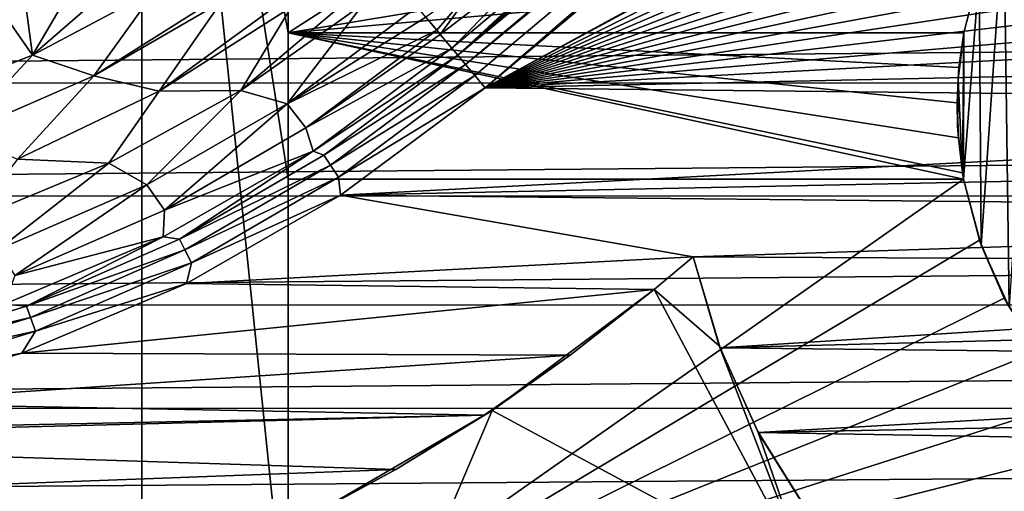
# Model space of a CAD drawing. Header units: metres. Extents: x -205 to 205, y -104 to 104.
# Tile 586 of 656: x -39 to -29, y -60 to -55. Entities that reach past the tile are written whole.
import ezdxf

# ---------------------------------------------------------------- set-up
doc = ezdxf.new("R2010")
doc.units = ezdxf.units.M
doc.layers.add('solid_01_2-CONSUMER_EHM_BOX_SW0001', color=7, linetype='CONTINUOUS')

msp = doc.modelspace()

# ---------------------------------------------------------------- linework, layer by layer
at = {"layer": 'solid_01_2-CONSUMER_EHM_BOX_SW0001'}
for points in [[(-200.010849, -74.958488), (-200.010773, 75.041512), (-0.010778, 75.04142)], [(-0.010849, -74.95858), (-200.010849, -74.958488), (-0.010778, 75.04142)], [(-37.604473, -61.569439, 69), (-37.603432, -47.069439, 63.099998), (-36.104473, -61.569546, 69)], [(-37.603432, -47.069439, 69.5), (-37.603432, -47.069439, 63.099998), (-37.604473, -61.569439, 69)], [(-37.603432, -47.069439, 69.5), (-37.604473, -61.569439, 69), (-37.603539, -48.569439, 69.5)], [(-36.104015, -55.219547, 66.416206), (-37.603432, -47.069439, 63.099998), (-36.103432, -47.069546, 63.099998)], [(-36.104126, -56.719547, 67.02655), (-36.104473, -61.569546, 69), (-37.603432, -47.069439, 63.099998)], [(-36.104126, -56.719547, 67.02655), (-37.603432, -47.069439, 63.099998), (-36.104015, -55.219547, 66.416206)], [(-36.103432, -47.069546, 69.5), (-36.104015, -55.219547, 66.416206), (-36.103432, -47.069546, 63.099998)], [(-36.103432, -47.069546, 69.5), (-36.103539, -48.569546, 69.5), (-36.104015, -55.219547, 66.416206)], [(-34.368027, -55.450424, 1.911131), (-24.574684, -47.39373, 1.771438), (-24.654047, -47.299149, 1.911433)], [(-32.067661, -53.499565, 1.933451), (-34.368027, -55.450424, 1.911131), (-24.654047, -47.299149, 1.911433)], [(-34.368027, -55.450424, 1.911131), (-34.288628, -55.545044, 1.771182), (-24.574684, -47.39373, 1.771438)], [(-34.288628, -55.545044, 1.771182), (-24.479979, -47.506596, 1.656828), (-24.574684, -47.39373, 1.771438)], [(-34.288628, -55.545044, 1.771182), (-34.193897, -55.657944, 1.656628), (-24.479979, -47.506596, 1.656828)], [(-34.193897, -55.657944, 1.656628), (-34.087463, -55.784786, 1.571667), (-24.479979, -47.506596, 1.656828)], [(-34.087463, -55.784786, 1.571667), (-24.373343, -47.633678, 1.571667), (-24.479979, -47.506596, 1.656828)], [(-21.511244, -48.928989, 1.571667), (-24.373343, -47.633678, 1.571667), (-34.087463, -55.784786, 1.571667)], [(-38.915398, -48.490837, 72), (-37.603539, -48.569439, 72), (-54.604473, -61.568218, 72)], [(-37.603539, -48.569439, 72), (-37.604473, -61.569439, 72), (-54.604473, -61.568218, 72)], [(-37.604473, -61.569439, 69), (-37.604473, -61.569439, 72), (-37.603539, -48.569439, 72)], [(-37.603539, -48.569439, 69.5), (-37.604473, -61.569439, 69), (-37.603539, -48.569439, 72)], [(-36.104015, -55.219547, 72), (-36.103539, -48.569546, 72), (-25.75354, -48.57029, 72)], [(-36.104015, -55.219547, 66.416206), (-36.103539, -48.569546, 72), (-36.104015, -55.219547, 72)], [(-36.103539, -48.569546, 69.5), (-36.103539, -48.569546, 72), (-36.104015, -55.219547, 66.416206)], [(-36.104015, -55.219547, 72), (-25.75354, -48.57029, 72), (-28.771015, -54.002445, 72)], [(-21.511244, -48.928989, 1.571667), (-34.087463, -55.784786, 1.571667), (-22.253178, -49.394897, 1.571667)], [(-22.253178, -49.394897, 1.571667), (-34.087463, -55.784786, 1.571667), (-21.778702, -49.615971, 1.571667)], [(-21.778702, -49.615971, 1.571667), (-34.087463, -55.784786, 1.571667), (-21.323881, -49.86927, 1.571667)], [(-21.323881, -49.86927, 1.571667), (-34.087463, -55.784786, 1.571667), (-20.887512, -50.155415, 1.571667)], [(-20.887512, -50.155415, 1.571667), (-34.087463, -55.784786, 1.571667), (-20.473202, -50.472557, 1.571667)], [(-20.473202, -50.472557, 1.571667), (-34.087463, -55.784786, 1.571667), (-20.083591, -50.819954, 1.571667)], [(-20.083591, -50.819954, 1.571667), (-34.087463, -55.784786, 1.571667), (-19.720366, -51.194939, 1.571667)], [(-19.720366, -51.194939, 1.571667), (-34.087463, -55.784786, 1.571667), (-19.385489, -51.595287, 1.571667)], [(-19.385489, -51.595287, 1.571667), (-34.087463, -55.784786, 1.571667), (-19.08077, -52.018929, 1.571667)], [(-19.08077, -52.018929, 1.571667), (-34.087463, -55.784786, 1.571667), (-18.808382, -52.463951, 1.571667)], [(-18.808382, -52.463951, 1.571667), (-34.087463, -55.784786, 1.571667), (-18.569195, -52.927647, 1.571667)], [(-18.569195, -52.927647, 1.571667), (-34.087463, -55.784786, 1.571667), (-18.36438, -53.407532, 1.571667)], [(-18.36438, -53.407532, 1.571667), (-34.087463, -55.784786, 1.571667), (-18.195204, -53.900997, 1.571667)], [(-32.067661, -53.499565, 1.933451), (-32.393902, -53.762009, 1.94626), (-34.368027, -55.450424, 1.911131)], [(-28.722317, -58.028759, 67), (-28.777124, -54.014179, 67), (-28.435629, -53.462975, 67)], [(-32.393902, -53.762009, 1.94626), (-32.693405, -53.972248, 1.996769), (-34.368027, -55.450424, 1.911131)], [(-18.195204, -53.900997, 1.571667), (-34.087463, -55.784786, 1.571667), (-18.063431, -54.405499, 1.571667)], [(-36.104015, -55.219547, 72), (-28.771015, -54.002445, 72), (-29.025429, -54.595139, 72)], [(-32.693405, -53.972248, 1.996769), (-32.932522, -54.121513, 2.071429), (-34.368027, -55.450424, 1.911131)], [(-29.008595, -57.393822, 67), (-29.028988, -54.605591, 67), (-28.777124, -54.014179, 67)], [(-28.722317, -58.028759, 67), (-29.008595, -57.393822, 67), (-28.777124, -54.014179, 67)], [(-32.932522, -54.121513, 2.071429), (-34.429272, -55.377434, 2.071429), (-34.368027, -55.450424, 1.911131)], [(-33.45821, -54.39856, 2.303808), (-34.429272, -55.377434, 2.071429), (-32.932522, -54.121513, 2.071429)], [(-39.5825, -54.211651, 3.5), (-40.054409, -55.971306, 3.5), (-38.722691, -55.447464, 3.5)], [(-39.5825, -54.211651, 3.5), (-38.722691, -55.447464, 3.5), (-38.874252, -54.326004, 3.5)], [(-38.874252, -54.326004, 3.5), (-38.722691, -55.447464, 3.5), (-38.189663, -54.540539, 3.5)], [(-33.45821, -54.39856, 2.303808), (-34.547504, -55.23653, 2.394661), (-34.429272, -55.377434, 2.071429)], [(-34.13232, -54.663963, 2.62118), (-34.547504, -55.23653, 2.394661), (-33.45821, -54.39856, 2.303808)], [(-18.063431, -54.405499, 1.571667), (-34.087463, -55.784786, 1.571667), (-17.96874, -54.918358, 1.571667)], [(-37.827526, -54.67004, 3.5), (-38.189663, -54.540539, 3.5), (-38.722691, -55.447464, 3.5)], [(-63.60397, -54.56757, 75), (-63.528271, -55.733059, 75), (63.596031, -54.576706, 75)], [(-63.528271, -55.733059, 75), (63.520164, -55.74218, 75), (63.596031, -54.576706, 75)], [(-36.104015, -55.219547, 72), (-29.025429, -54.595139, 72), (-29.187317, -55.220043, 72)], [(-29.187424, -56.720043, 67), (-29.187153, -55.219513, 67), (-29.028988, -54.605591, 67)], [(-29.008595, -57.393822, 67), (-29.187424, -56.720043, 67), (-29.028988, -54.605591, 67)], [(-29.025429, -54.595139, 72), (-29.187153, -55.219513, 67), (-29.187317, -55.220043, 72)], [(-29.025429, -54.595139, 72), (-29.028988, -54.605591, 67), (-29.187153, -55.219513, 67)], [(-37.827526, -54.67004, 3.5), (-38.722691, -55.447464, 3.5), (-37.45789, -54.776062, 3.5)], [(-34.13232, -54.663963, 2.62118), (-34.695251, -55.060448, 2.68703), (-34.583549, -55.193573, 2.474663)], [(-34.13232, -54.663963, 2.62118), (-34.583549, -55.193573, 2.474663), (-34.547504, -55.23653, 2.394661)], [(-37.45789, -54.776062, 3.5), (-38.722691, -55.447464, 3.5), (-38.096054, -55.661644, 3.45631)], [(-36.875183, -54.892807, 3.466299), (-37.45789, -54.776062, 3.5), (-38.096054, -55.661644, 3.45631)], [(-36.875183, -54.892807, 3.466299), (-38.096054, -55.661644, 3.45631), (-36.791298, -54.904724, 3.456349)], [(-36.791298, -54.904724, 3.456349), (-38.096054, -55.661644, 3.45631), (-37.42688, -55.817596, 3.325905)], [(-36.239586, -54.953342, 3.362932), (-36.791298, -54.904724, 3.456349), (-37.42688, -55.817596, 3.325905)], [(-35.332844, -54.922543, 3.11359), (-36.590611, -55.810356, 3.113388), (-36.114933, -55.946651, 2.826262)], [(-35.565212, -54.943558, 3.188303), (-36.590611, -55.810356, 3.113388), (-35.332844, -54.922543, 3.11359)], [(-35.565212, -54.943558, 3.188303), (-36.074135, -54.957966, 3.326006), (-36.590611, -55.810356, 3.113388)], [(-35.332844, -54.922543, 3.11359), (-36.114933, -55.946651, 2.826262), (-34.783768, -54.95496, 2.826262)], [(-17.96874, -54.918358, 1.571667), (-34.087463, -55.784786, 1.571667), (-17.911428, -55.435608, 1.571667)], [(-36.239586, -54.953342, 3.362932), (-37.42688, -55.817596, 3.325905), (-36.074135, -54.957966, 3.326006)], [(-36.074135, -54.957966, 3.326006), (-37.42688, -55.817596, 3.325905), (-36.590611, -55.810356, 3.113388)], [(-34.695251, -55.060448, 2.68703), (-34.783768, -54.95496, 2.826262), (-36.114933, -55.946651, 2.826262)], [(-34.583549, -55.193573, 2.474663), (-34.695251, -55.060448, 2.68703), (-36.114933, -55.946651, 2.826262)], [(-35.924198, -56.193981, 2.474663), (-34.583549, -55.193573, 2.474663), (-36.114933, -55.946651, 2.826262)], [(-36.104126, -56.719547, 67.02655), (-36.104015, -55.219547, 66.416206), (-29.187424, -56.720043, 67)], [(-36.104015, -55.219547, 66.416206), (-29.187317, -55.220043, 72), (-29.187153, -55.219513, 67)], [(-36.104015, -55.219547, 66.416206), (-29.187153, -55.219513, 67), (-29.187317, -55.220043, 66.416206)], [(-36.104015, -55.219547, 66.416206), (-29.24148, -56.297222, 66.854507), (-29.198595, -56.654789, 67)], [(-36.104015, -55.219547, 66.416206), (-29.198595, -56.654789, 67), (-29.187424, -56.720043, 67)], [(-36.104015, -55.219547, 66.416206), (-36.104015, -55.219547, 72), (-29.187317, -55.220043, 72)], [(-36.104015, -55.219547, 66.416206), (-29.253935, -55.936852, 66.707878), (-29.24148, -56.297222, 66.854507)], [(-36.104015, -55.219547, 66.416206), (-29.235806, -55.576767, 66.561356), (-29.253935, -55.936852, 66.707878)], [(-36.104015, -55.219547, 66.416206), (-29.187317, -55.220043, 66.416206), (-29.235806, -55.576767, 66.561356)], [(-34.547504, -55.23653, 2.394661), (-34.583549, -55.193573, 2.474663), (-35.924198, -56.193981, 2.474663)], [(-34.547504, -55.23653, 2.394661), (-35.924198, -56.193981, 2.474663), (-34.429272, -55.377434, 2.071429)], [(-29.198595, -56.654789, 67), (-29.245129, -55.694748, 67), (-29.187153, -55.219513, 67)], [(-29.187317, -55.220043, 66.416206), (-29.187153, -55.219513, 67), (-29.245129, -55.694748, 67)], [(-29.187317, -55.220043, 66.416206), (-29.245129, -55.694748, 67), (-29.235806, -55.576767, 66.561356)], [(-29.187424, -56.720043, 67), (-29.198595, -56.654789, 67), (-29.187153, -55.219513, 67)], [(-38.722691, -55.447464, 3.5), (-40.054409, -55.971306, 3.5), (-39.481354, -56.264275, 3.45631)], [(-38.722691, -55.447464, 3.5), (-39.481354, -56.264275, 3.45631), (-38.096054, -55.661644, 3.45631)], [(-35.924198, -56.193981, 2.474663), (-35.848713, -56.431602, 2.071429), (-34.429272, -55.377434, 2.071429)], [(-35.848713, -56.431602, 2.071429), (-34.368027, -55.450424, 1.911131), (-34.429272, -55.377434, 2.071429)], [(-35.848713, -56.431602, 2.071429), (-35.739326, -56.473705, 1.911131), (-34.368027, -55.450424, 1.911131)], [(-35.739326, -56.473705, 1.911131), (-34.288628, -55.545044, 1.771182), (-34.368027, -55.450424, 1.911131)], [(-17.911428, -55.435608, 1.571667), (-34.087463, -55.784786, 1.571667), (-17.891396, -55.958572, 1.571667)], [(-35.739326, -56.473705, 1.911131), (-35.671219, -56.576752, 1.771182), (-34.288628, -55.545044, 1.771182)], [(-35.671219, -56.576752, 1.771182), (-34.193897, -55.657944, 1.656628), (-34.288628, -55.545044, 1.771182)], [(-29.235806, -55.576767, 66.561356), (-29.245129, -55.694748, 67), (-29.253935, -55.936852, 66.707878)], [(-63.528271, -55.733059, 75), (-63.299843, -56.888084, 75), (63.520164, -55.74218, 75)], [(-63.299843, -56.888084, 75), (63.291569, -56.897175, 75), (63.520164, -55.74218, 75)], [(-38.096054, -55.661644, 3.45631), (-39.481354, -56.264275, 3.45631), (-38.874352, -56.512512, 3.325905)], [(-38.096054, -55.661644, 3.45631), (-38.874352, -56.512512, 3.325905), (-37.42688, -55.817596, 3.325905)], [(-35.671219, -56.576752, 1.771182), (-35.589958, -56.699703, 1.656628), (-34.193897, -55.657944, 1.656628)], [(-35.589958, -56.699703, 1.656628), (-34.087463, -55.784786, 1.571667), (-34.193897, -55.657944, 1.656628)], [(-29.253935, -55.936852, 66.707878), (-29.245129, -55.694748, 67), (-29.249084, -56.176064, 67)], [(-29.198595, -56.654789, 67), (-29.249084, -56.176064, 67), (-29.245129, -55.694748, 67)], [(-37.42688, -55.817596, 3.325905), (-38.874352, -56.512512, 3.325905), (-37.940372, -56.555157, 3.113388)], [(-36.590611, -55.810356, 3.113388), (-37.940372, -56.555157, 3.113388), (-37.551685, -56.778034, 2.826262)], [(-37.42688, -55.817596, 3.325905), (-37.940372, -56.555157, 3.113388), (-36.590611, -55.810356, 3.113388)], [(-36.590611, -55.810356, 3.113388), (-37.551685, -56.778034, 2.826262), (-36.114933, -55.946651, 2.826262)], [(-35.567444, -56.881935, 1.571667), (-34.087463, -55.784786, 1.571667), (-35.589958, -56.699703, 1.656628)], [(-17.891396, -55.958572, 1.571667), (-34.087463, -55.784786, 1.571667), (-35.567444, -56.881935, 1.571667)], [(-37.370049, -57.035225, 2.474663), (-36.114933, -55.946651, 2.826262), (-37.551685, -56.778034, 2.826262)], [(-37.370049, -57.035225, 2.474663), (-35.924198, -56.193981, 2.474663), (-36.114933, -55.946651, 2.826262)], [(-29.253935, -55.936852, 66.707878), (-29.249084, -56.176064, 67), (-29.24148, -56.297222, 66.854507)], [(-17.891396, -55.958572, 1.571667), (-35.567444, -56.881935, 1.571667), (-17.919678, -56.518677, 1.571667)], [(-37.370049, -57.035225, 2.474663), (-35.848713, -56.431602, 2.071429), (-35.924198, -56.193981, 2.474663)], [(-29.24148, -56.297222, 66.854507), (-29.249084, -56.176064, 67), (-29.198595, -56.654789, 67)], [(-35.848713, -56.431602, 2.071429), (-37.382984, -57.310291, 2.071429), (-37.218227, -57.334179, 1.911131)], [(-37.370049, -57.035225, 2.474663), (-37.382984, -57.310291, 2.071429), (-35.848713, -56.431602, 2.071429)], [(-35.848713, -56.431602, 2.071429), (-37.218227, -57.334179, 1.911131), (-35.739326, -56.473705, 1.911131)], [(-38.874352, -56.512512, 3.325905), (-39.363914, -57.146847, 3.113388), (-37.940372, -56.555157, 3.113388)], [(-37.940372, -56.555157, 3.113388), (-39.363914, -57.146847, 3.113388), (-39.074806, -57.437996, 2.826262)], [(-37.940372, -56.555157, 3.113388), (-39.074806, -57.437996, 2.826262), (-37.551685, -56.778034, 2.826262)], [(-35.739326, -56.473705, 1.911131), (-37.218227, -57.334179, 1.911131), (-35.671219, -56.576752, 1.771182)], [(-17.919678, -56.518677, 1.571667), (-35.567444, -56.881935, 1.571667), (-17.983889, -57.061737, 1.571667)], [(-37.218227, -57.334179, 1.911131), (-37.1623, -57.444313, 1.771182), (-35.671219, -56.576752, 1.771182)], [(-35.671219, -56.576752, 1.771182), (-37.1623, -57.444313, 1.771182), (-35.589958, -56.699703, 1.656628)], [(-37.1623, -57.444313, 1.771182), (-37.095566, -57.575718, 1.656628), (-35.589958, -56.699703, 1.656628)], [(-35.567444, -56.881935, 1.571667), (-35.589958, -56.699703, 1.656628), (-37.095566, -57.575718, 1.656628)], [(-36.104473, -61.569546, 72), (-36.104126, -56.719547, 72), (-29.187424, -56.720043, 72)], [(-36.104473, -61.569546, 69), (-36.104126, -56.719547, 72), (-36.104473, -61.569546, 72)], [(-36.104126, -56.719547, 67.02655), (-36.104126, -56.719547, 72), (-36.104473, -61.569546, 69)], [(-36.104473, -61.569546, 72), (-29.187424, -56.720043, 72), (-29.025625, -57.344967, 72)], [(-36.104126, -56.719547, 72), (-29.187424, -56.720043, 67), (-29.187424, -56.720043, 72)], [(-36.104126, -56.719547, 67.02655), (-29.187424, -56.720043, 67), (-36.104126, -56.719547, 72)], [(-29.187424, -56.720043, 72), (-29.187424, -56.720043, 67), (-29.008595, -57.393822, 67)], [(-29.187424, -56.720043, 72), (-29.008595, -57.393822, 67), (-29.025625, -57.344967, 72)], [(-38.902283, -57.706356, 2.474663), (-37.551685, -56.778034, 2.826262), (-39.074806, -57.437996, 2.826262)], [(-38.902283, -57.706356, 2.474663), (-37.370049, -57.035225, 2.474663), (-37.551685, -56.778034, 2.826262)], [(-63.299843, -56.888084, 75), (-62.921368, -58.006367, 75), (63.291569, -56.897175, 75)], [(-62.921368, -58.006367, 75), (62.912937, -58.0154, 75), (63.291569, -56.897175, 75)], [(-37.145592, -57.786091, 1.571667), (-35.567444, -56.881935, 1.571667), (-37.095566, -57.575718, 1.656628)], [(-31.958029, -57.515186, 1.571667), (-35.567444, -56.881935, 1.571667), (-37.145592, -57.786091, 1.571667)], [(-17.983889, -57.061737, 1.571667), (-35.567444, -56.881935, 1.571667), (-31.958029, -57.515186, 1.571667)], [(-38.902283, -57.706356, 2.474663), (-37.382984, -57.310291, 2.071429), (-37.370049, -57.035225, 2.474663)], [(-17.983889, -57.061737, 1.571667), (-31.958029, -57.515186, 1.571667), (-18.08403, -57.587749, 1.571667)], [(-37.382984, -57.310291, 2.071429), (-39.010506, -58.001129, 2.071429), (-38.785492, -58.020653, 1.911131)], [(-38.902283, -57.706356, 2.474663), (-39.010506, -58.001129, 2.071429), (-37.382984, -57.310291, 2.071429)], [(-37.382984, -57.310291, 2.071429), (-38.785492, -58.020653, 1.911131), (-37.218227, -57.334179, 1.911131)], [(-37.218227, -57.334179, 1.911131), (-38.785492, -58.020653, 1.911131), (-37.1623, -57.444313, 1.771182)], [(-36.104473, -61.569546, 72), (-29.025625, -57.344967, 72), (-28.771299, -57.937698, 72)], [(-29.025625, -57.344967, 72), (-29.008595, -57.393822, 67), (-28.771299, -57.937698, 72)], [(-38.785492, -58.020653, 1.911131), (-38.74247, -58.13644, 1.771182), (-37.1623, -57.444313, 1.771182)], [(-37.1623, -57.444313, 1.771182), (-38.74247, -58.13644, 1.771182), (-37.095566, -57.575718, 1.656628)], [(-28.771299, -57.937698, 72), (-29.008595, -57.393822, 67), (-28.722317, -58.028759, 67)], [(-31.958029, -57.515186, 1.571667), (-37.145592, -57.786091, 1.571667), (-32.355576, -57.848766, 1.571667)], [(-31.689281, -58.426567, 1.5), (-31.958029, -57.515186, 1.5), (-32.355576, -57.848766, 1.5)], [(-32.355576, -57.848766, 1.571667), (-32.355576, -57.848766, 1.5), (-31.958029, -57.515186, 1.5)], [(-31.958029, -57.515186, 1.571667), (-32.355576, -57.848766, 1.571667), (-31.958029, -57.515186, 1.5)], [(-31.958029, -57.515186, 1.571667), (-31.958029, -57.515186, 1.5), (-31.689281, -58.426567, 1.5)], [(-31.680227, -58.447903, 1.571667), (-31.958029, -57.515186, 1.571667), (-31.689281, -58.426567, 1.5)], [(-18.08403, -57.587749, 1.571667), (-31.958029, -57.515186, 1.571667), (-31.680227, -58.447903, 1.571667)], [(-38.74247, -58.13644, 1.771182), (-38.691135, -58.27459, 1.656628), (-37.095566, -57.575718, 1.656628)], [(-37.145592, -57.786091, 1.571667), (-37.095566, -57.575718, 1.656628), (-38.691135, -58.27459, 1.656628)], [(-18.08403, -57.587749, 1.571667), (-31.680227, -58.447903, 1.571667), (-18.220102, -58.096718, 1.571667)], [(-38.833302, -58.501488, 1.571667), (-37.145592, -57.786091, 1.571667), (-38.691135, -58.27459, 1.656628)], [(-32.355576, -57.848766, 1.571667), (-37.145592, -57.786091, 1.571667), (-38.833302, -58.501488, 1.571667)], [(-32.355576, -57.848766, 1.571667), (-38.833302, -58.501488, 1.571667), (-33.215099, -58.520729, 1.571667)], [(-30.760904, -60.839123, 1.5), (-32.355576, -57.848766, 1.5), (-34.016567, -59.087811, 1.5)], [(-33.215099, -58.520729, 1.571667), (-34.016567, -59.087811, 1.5), (-32.355576, -57.848766, 1.5)], [(-32.355576, -57.848766, 1.571667), (-33.215099, -58.520729, 1.571667), (-32.355576, -57.848766, 1.5)], [(-30.760904, -60.839123, 1.5), (-31.689281, -58.426567, 1.5), (-32.355576, -57.848766, 1.5)], [(-36.104473, -61.569546, 72), (-28.771299, -57.937698, 72), (-28.429712, -58.48579, 72)], [(-28.771299, -57.937698, 72), (-28.722317, -58.028759, 67), (-28.429712, -58.48579, 72)], [(-62.921368, -58.006367, 75), (-62.400558, -59.064125, 75), (62.912937, -58.0154, 75)], [(-62.400558, -59.064125, 75), (62.391975, -59.073086, 75), (62.912937, -58.0154, 75)], [(-39.010506, -58.001129, 2.071429), (-40.420734, -58.5242, 1.911131), (-38.785492, -58.020653, 1.911131)], [(-38.785492, -58.020653, 1.911131), (-40.420734, -58.5242, 1.911131), (-38.74247, -58.13644, 1.771182)], [(-37.801697, -71.183403, 1.5), (-55.289158, -58.156094, 1.5), (-59.891399, -62.958553, 1.5)], [(-38.443829, -70.703209, 1.5), (-53.59285, -59.351013, 1.5), (-55.289158, -58.156094, 1.5)], [(-37.801697, -71.183403, 1.5), (-38.443829, -70.703209, 1.5), (-55.289158, -58.156094, 1.5)], [(-40.420734, -58.5242, 1.911131), (-40.391174, -58.644131, 1.771182), (-38.74247, -58.13644, 1.771182)], [(-38.74247, -58.13644, 1.771182), (-40.391174, -58.644131, 1.771182), (-38.691135, -58.27459, 1.656628)], [(-18.220102, -58.096718, 1.571667), (-31.680227, -58.447903, 1.571667), (-18.394865, -58.591003, 1.571667)], [(-40.391174, -58.644131, 1.771182), (-40.355904, -58.787228, 1.656628), (-38.691135, -58.27459, 1.656628)], [(-38.833302, -58.501488, 1.571667), (-38.691135, -58.27459, 1.656628), (-40.355904, -58.787228, 1.656628)], [(-30.760904, -60.839123, 1.5), (-31.295132, -59.303177, 1.5), (-31.689281, -58.426567, 1.5)], [(-31.680227, -58.447903, 1.571667), (-31.689281, -58.426567, 1.5), (-31.295132, -59.303177, 1.5)], [(-31.290033, -59.315468, 1.571667), (-31.680227, -58.447903, 1.571667), (-31.295132, -59.303177, 1.5)], [(-18.394865, -58.591003, 1.571667), (-31.680227, -58.447903, 1.571667), (-31.290033, -59.315468, 1.571667)], [(-40.588745, -59.012451, 1.571667), (-38.833302, -58.501488, 1.571667), (-40.355904, -58.787228, 1.656628)], [(-33.215099, -58.520729, 1.571667), (-38.833302, -58.501488, 1.571667), (-40.588745, -59.012451, 1.571667)], [(-33.215099, -58.520729, 1.571667), (-40.588745, -59.012451, 1.571667), (-34.097412, -59.135086, 1.571667)], [(-36.104473, -61.569546, 72), (-28.429712, -58.48579, 72), (-28.009491, -58.97533, 72)], [(-33.215099, -58.520729, 1.571667), (-34.097412, -59.135086, 1.571667), (-34.016567, -59.087811, 1.5)], [(-18.394865, -58.591003, 1.571667), (-31.290033, -59.315468, 1.571667), (-18.607397, -59.069824, 1.571667)], [(-36.104473, -61.569546, 72), (-28.009491, -58.97533, 72), (-27.520012, -59.395622, 72)], [(-62.400558, -59.064125, 75), (-61.746052, -60.04459, 75), (62.391975, -59.073086, 75)], [(-61.746052, -60.04459, 75), (61.737328, -60.053455, 75), (62.391975, -59.073086, 75)], [(-34.097412, -59.135086, 1.571667), (-40.588745, -59.012451, 1.571667), (-42.398689, -59.311283, 1.571667)], [(-18.607397, -59.069824, 1.571667), (-31.290033, -59.315468, 1.571667), (-18.852177, -59.528439, 1.571667)], [(-34.097412, -59.135086, 1.571667), (-42.398689, -59.311283, 1.571667), (-44.22393, -59.394951, 1.571667)], [(-34.097412, -59.135086, 1.571667), (-44.22393, -59.394951, 1.571667), (-35.002514, -59.691837, 1.571667)], [(-34.760841, -60.839119, 1.5), (-34.016567, -59.087811, 1.5), (-35.794586, -60.122169, 1.5)], [(-35.002514, -59.691837, 1.571667), (-35.794586, -60.122169, 1.5), (-34.016567, -59.087811, 1.5)], [(-34.097412, -59.135086, 1.571667), (-35.002514, -59.691837, 1.571667), (-34.016567, -59.087811, 1.5)], [(-34.760841, -60.839119, 1.5), (-30.760904, -60.839123, 1.5), (-34.016567, -59.087811, 1.5)], [(-38.443829, -70.703209, 1.5), (-51.782181, -60.341141, 1.5), (-53.59285, -59.351013, 1.5)], [(-30.760904, -60.839123, 1.5), (-30.783934, -60.124718, 1.5), (-31.295132, -59.303177, 1.5)], [(-31.290033, -59.315468, 1.571667), (-31.295132, -59.303177, 1.5), (-30.783934, -60.124718, 1.5)], [(-30.785337, -60.121822, 1.571667), (-31.290033, -59.315468, 1.571667), (-30.783934, -60.124718, 1.5)], [(-18.852177, -59.528439, 1.571667), (-31.290033, -59.315468, 1.571667), (-30.785337, -60.121822, 1.571667)], [(-35.002514, -59.691837, 1.571667), (-44.22393, -59.394951, 1.571667), (-51.830414, -60.318058, 1.571667)], [(-36.104473, -61.569546, 72), (-27.520012, -59.395622, 72), (-26.971968, -59.737289, 72)], [(-18.852177, -59.528439, 1.571667), (-30.785337, -60.121822, 1.571667), (-19.12368, -59.962116, 1.571667)], [(-35.002514, -59.691837, 1.571667), (-51.830414, -60.318058, 1.571667), (-35.930405, -60.190983, 1.571667)], [(-36.104473, -61.569546, 72), (-26.971968, -59.737289, 72), (-26.379272, -59.991699, 72)], [(-35.002514, -59.691837, 1.571667), (-35.930405, -60.190983, 1.571667), (-35.794586, -60.122169, 1.5)]]:
    msp.add_3dface(points, dxfattribs=at)

doc.saveas('drawing.dxf')
